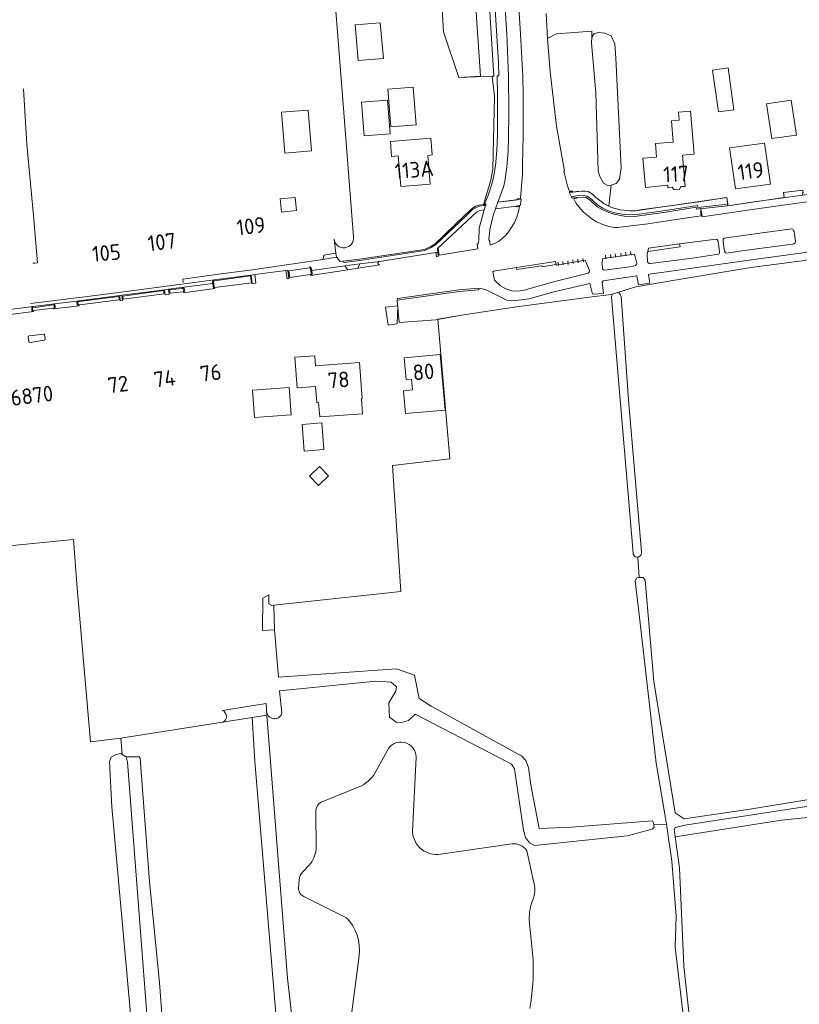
# Model space of a CAD drawing. Header units: metres. Extents: x 209813 to 223847, y 571801 to 587119.
# Tile 507 of 656: x 216824 to 217023, y 581809 to 582060. Entities that reach past the tile are written whole.
import ezdxf
from ezdxf.enums import TextEntityAlignment as Align

# ---------------------------------------------------------------- set-up
doc = ezdxf.new("R2010")
doc.units = ezdxf.units.M
for name, color, linetype, lineweight in [('B-RO-BV-GELEIDECONSTRUCTIE-G', 8, 'Continuous', 0), ('B-RO-GK-BESCHOEIING-G', 8, 'GK-BESCHOEIING', 0), ('B-RO-GR-BEPLANTING_CULTUUR_BOSPLANTSOEN-GV', 8, 'Continuous', 0), ('B-RO-GR-BEPLANTING_CULTUUR_HEESTERS-GV', 8, 'Continuous', 0), ('B-RO-GR-BEPLANTING_CULTUUR_ROOS-GV', 8, 'Continuous', 0), ('B-RO-GR-BEPLANTING_CULTUUR_VASTE PLANTENVAK-GV', 8, 'Continuous', 0), ('B-RO-GR-GRAS-GV', 8, 'Continuous', 0), ('B-RO-OG-BEBOUWING-GV', 8, 'Continuous', 0), ('B-RO-OG-BEBOUWING-T18', 8, 'Continuous', 0), ('B-RO-OG-TERREIN_ERF-GV', 8, 'Continuous', 0), ('B-RO-OG-WEG-GV', 8, 'Continuous', 0), ('B-RO-VH-VERHARDING_BETONSTRAATSTEEN-GV', 8, 'Continuous', 0), ('B-RO-VH-VERHARDING_GRASBETONSTEEN-GV', 8, 'Continuous', 0), ('B-RO-VH-VERHARDING_PUIN-GV', 8, 'Continuous', 0), ('B-RO-VH-VERHARDING_SIERBESTRATING-GV', 8, 'Continuous', 0)]:
    doc.layers.add(name, color=color, linetype=linetype, lineweight=lineweight)
doc.styles.add('NLCS-ISO-M200-T18', font='txt', dxfattribs={"height": 0.36})
doc.linetypes.add('GK-BESCHOEIING', pattern='A,30,-5,[1,NLCS.shx,S=1,R=0,X=0,Y=0],-5', length=40)

msp = doc.modelspace()

# ---------------------------------------------------------------- linework, layer by layer
at = {"layer": 'B-RO-BV-GELEIDECONSTRUCTIE-G', "flags": 128}
for points in [[(216965.001, 581997.832), (216964.884, 581998.757)], [(216965.001, 581997.832), (216964.884, 581998.757)], [(216966.288, 581998.033), (216966.142, 581998.914)], [(216966.288, 581998.033), (216966.142, 581998.914)], [(216967.59, 581998.233), (216967.46, 581999.097)], [(216967.59, 581998.233), (216967.46, 581999.097)], [(216973.373, 581999.066), (216973.25, 581999.97)], [(216973.373, 581999.066), (216973.25, 581999.97)], [(216974.667, 581999.261), (216974.542, 582000.146)], [(216974.667, 581999.261), (216974.542, 582000.146)], [(216975.918, 581999.44), (216975.755, 582000.324)], [(216975.918, 581999.44), (216975.755, 582000.324)], [(216977.246, 581999.637), (216977.124, 582000.512)], [(216977.246, 581999.637), (216977.124, 582000.512)], [(216978.498, 581999.808), (216978.388, 582000.7)], [(216978.498, 581999.808), (216978.388, 582000.7)], [(216979.791, 581999.986), (216979.664, 582000.903)], [(216979.791, 581999.986), (216979.664, 582000.903)], [(216961.234, 581997.317), (216961.113, 581998.197)], [(216961.234, 581997.317), (216961.113, 581998.197)], [(216962.46, 581997.477), (216962.343, 581998.376)], [(216962.46, 581997.477), (216962.343, 581998.376)], [(216963.726, 581997.628), (216963.597, 581998.559)], [(216963.726, 581997.628), (216963.597, 581998.559)]]:
    msp.add_lwpolyline(points, dxfattribs=at)
at = {"layer": 'B-RO-GK-BESCHOEIING-G', "flags": 128}
for points in [[(216824.701, 582042.431), (216825.526, 582028.226), (216827.21, 582010.114), (216828.228, 581998.02), (216827.51, 581997.96)], [(216827.012, 581997.918), (216827.51, 581997.96)]]:
    msp.add_lwpolyline(points, dxfattribs=at)
at = {"layer": 'B-RO-GR-BEPLANTING_CULTUUR_BOSPLANTSOEN-GV', "flags": 128}
msp.add_lwpolyline([(216941.351, 582045.711), (216935.125, 582137.034), (216927.19, 582136.59), (216931.887, 582057.038), (216935.771, 582045.386)], close=True, dxfattribs=at)
at = {"layer": 'B-RO-GR-BEPLANTING_CULTUUR_HEESTERS-GV', "flags": 128}
msp.add_lwpolyline([(216968.083, 581998.699), (216960.641, 581997.397), (216960.617, 581997.578), (216957.086, 581997.022), (216957.017, 581997.255), (216950.642, 581996.282), (216950.52, 581996.861), (216947.397, 581996.329), (216944.679, 581995.877), (216944.446, 581995.752), (216944.872, 581993.614), (216946.463, 581992.163), (216947.769, 581991.363), (216949.351, 581990.894), (216950.924, 581990.757), (216952.493, 581991.063), (216960.303, 581993.228), (216968.851, 581995.409), (216969.035, 581995.651), (216969.173, 581996.027)], close=True, dxfattribs=at)
at = {"layer": 'B-RO-GR-BEPLANTING_CULTUUR_ROOS-GV', "flags": 128}
for points in [[(216997.687, 582011.272), (216997.602, 582011.859), (216996.456, 582011.734), (216996.399, 582012.194), (216988.637, 582010.978), (216980.724, 582009.86), (216978.039, 582009.956), (216975.451, 582010.423), (216974.08, 582010.857), (216972.355, 582011.643), (216971.205, 582012.352), (216970.211, 582013.177), (216969.398, 582013.963), (216968.308, 582014.661), (216967.627, 582014.796), (216965.871, 582014.709), (216965.909, 582014.492), (216965.138, 582014.355), (216965.793, 582013.181), (216966.932, 582011.707), (216967.671, 582010.928), (216969.765, 582009.221), (216970.953, 582008.473), (216972.571, 582007.794), (216974.078, 582007.3), (216975.587, 582007.066), (216976.336, 582007.015), (216984.065, 582008.005), (216992.948, 582009.313), (216997.643, 582009.982), (216997.469, 582011.242)], [(216930.334, 582001.64), (216930.547, 582001.671), (216930.743, 581999.944), (216940.649, 582001.575), (216940.524, 582002.829), (216940.717, 582002.851), (216940.888, 582003.857), (216940.952, 582006.859), (216942.298, 582011.514), (216941.184, 582011.355), (216940.306, 582010.977)], [(216943.419, 582003.823), (216943.609, 582003.841), (216943.806, 582002.54), (216944.041, 582002.583), (216944.732, 582002.844), (216945.916, 582003.484), (216946.805, 582004.165), (216947.78, 582005.085), (216948.751, 582006.273), (216950.024, 582008.309), (216950.589, 582009.674), (216951.072, 582011.224), (216951.3, 582012.469), (216950.471, 582012.314), (216950.501, 582012.528), (216945.138, 582011.801), (216944.575, 582010.13), (216943.734, 582006.5)]]:
    msp.add_lwpolyline(points, close=True, dxfattribs=at)
at = {"layer": 'B-RO-GR-BEPLANTING_CULTUUR_VASTE PLANTENVAK-GV', "flags": 128}
for points in [[(216897.865, 581995.022), (216898.033, 581995.11), (216898.111, 581995.251), (216897.953, 581996.442), (216897.829, 581996.678), (216897.655, 581996.73), (216892.442, 581995.963), (216892.687, 581994.308)], [(216882.836, 581992.917), (216882.593, 581994.695), (216873.305, 581993.398), (216873.159, 581993.232), (216873.345, 581991.88), (216873.495, 581991.734)], [(216865.309, 581990.575), (216865.503, 581990.698), (216865.583, 581990.895), (216865.38, 581991.442), (216865.207, 581991.491), (216861.955, 581991.082), (216862.073, 581990.232)], [(216838.844, 581988.143), (216838.569, 581988.012), (216838.533, 581987.854), (216838.603, 581987.407), (216838.761, 581987.29), (216838.951, 581987.26), (216849.099, 581988.592), (216849.02, 581989.424)], [(216860.436, 581990.915), (216849.994, 581989.539), (216850.076, 581988.695), (216860.539, 581990.072)], [(216832.25, 581986.449), (216832.431, 581986.533), (216832.523, 581986.732), (216832.511, 581987.038), (216832.376, 581987.262), (216832.201, 581987.28), (216827.012, 581986.562), (216826.961, 581986.384), (216827.058, 581985.943), (216827.314, 581985.837)], [(216829.941, 581978.292), (216830.136, 581978.365), (216830.189, 581978.632), (216830.041, 581979.745), (216829.906, 581979.834), (216826.121, 581979.388), (216825.898, 581979.276), (216825.833, 581979.016), (216826.003, 581977.874), (216826.117, 581977.768), (216826.362, 581977.703)]]:
    msp.add_lwpolyline(points, close=True, dxfattribs=at)
at = {"layer": 'B-RO-GR-GRAS-GV', "flags": 128}
for points in [[(216981.488, 581922.861), (216981.857, 581917.612), (216982.864, 581917.64), (216983.375, 581916.926), (216985.577, 581891.089), (216991.001, 581857.569), (216993.301, 581856.011), (217009.609, 581858.372), (217032.467, 581862.151), (217033.448, 581863.131), (217033.991, 581864.097), (217031.99, 581903.833), (217029.114, 581960.059), (217025.086, 581998.446), (217025.418, 581998.935), (217024.018, 581998.579), (217010.336, 581996.807), (216991.484, 581993.647), (216981.004, 581991.899), (216976.342, 581990.449)], [(216980.288, 581923.882), (216974.755, 581989.259), (216974.774, 581989.472), (216974.828, 581989.679), (216974.918, 581989.873), (216975.039, 581990.048), (216974.728, 581989.953), (216969.152, 581989.25), (216950.511, 581986.743), (216936.453, 581984.685), (216930.453, 581983.585), (216933.469, 581947.984), (216918.858, 581946.275), (216921.036, 581914.027), (216888.609, 581910.568)], [(216976.342, 581990.449), (216976.527, 581990.378), (216976.699, 581990.279), (216976.923, 581990.08), (216977.091, 581989.838), (216977.169, 581989.655), (216977.217, 581989.463), (216979.14, 581963.029), (216982.42, 581924.163)], [(216849.477, 581876.571), (216841.793, 581875.676), (216838.395, 581914.918), (216837.452, 581927.34), (216805.334, 581924.182)], [(216888.751, 581904.28), (216889.733, 581892.211), (216919.927, 581894.288), (216924.525, 581892.69), (216925.687, 581886.778), (216928.745, 581884.765), (216951.911, 581872.043), (216952.886, 581870.933), (216953.591, 581869.123), (216954.204, 581864.707), (216956.342, 581853.5), (216964.465, 581853.898), (216985.236, 581855.503), (216985.512, 581854.999), (216985.59, 581854.468), (216988.802, 581854.612), (216988.432, 581857.204), (216986.217, 581870.24), (216981.866, 581908.216), (216980.816, 581916.802), (216981.285, 581917.596), (216981.857, 581917.612)], [(216985.59, 581854.468), (216985.679, 581853.861), (216985.127, 581853.387), (216978.792, 581851.623), (216955.089, 581849.199), (216953.843, 581849.834), (216952.832, 581851.276), (216952.311, 581853.147), (216949.995, 581868.779), (216949.29, 581869.975), (216948.155, 581870.589), (216924.668, 581882.699), (216922.913, 581881.157), (216921.197, 581880.636), (216919.778, 581880.681), (216918.141, 581882.001), (216917.917, 581885.635), (216919.695, 581888.641), (216919.927, 581889.694), (216918.54, 581890.932), (216914.623, 581891.144), (216890.048, 581888.665), (216890.649, 581883.036), (216890.515, 581882.669), (216890.421, 581882.498), (216890.186, 581882.186), (216890.046, 581882.049), (216889.729, 581881.821), (216889.374, 581881.659), (216889.186, 581881.605), (216888.798, 581881.554), (216888.603, 581881.557), (216888.217, 581881.622), (216888.031, 581881.682), (216887.682, 581881.857), (216887.373, 581882.097), (216887.239, 581882.239), (216887.118, 581882.393), (216886.927, 581882.733), (216886.857, 581882.916), (216886.731, 581883.377)], [(216886.78, 581882.442), (216886.622, 581885.472), (216875.441, 581883.694), (216875.587, 581883.63), (216875.857, 581883.461), (216875.978, 581883.357), (216876.187, 581883.117), (216876.344, 581882.84), (216876.402, 581882.691), (216876.472, 581882.38), (216876.479, 581882.061), (216876.424, 581881.748), (216876.373, 581881.596), (216876.229, 581881.312), (216876.136, 581881.183), (216876.031, 581881.062), (216875.789, 581880.856), (216875.51, 581880.701), (216875.361, 581880.645)], [(216882.999, 581881.847), (216849.477, 581876.571), (216849.855, 581872.425), (216850.833, 581871.817)], [(216914.723, 581868.221), (216917.505, 581873.395)], [(216853.134, 581792.707), (216852.835, 581796.844), (216847.232, 581859.079), (216846.589, 581870.656), (216847.053, 581871.758), (216848.279, 581872.447), (216849.487, 581872.654), (216849.855, 581872.425)], [(216854.22, 581871.81), (216850.833, 581871.817), (216851.237, 581870.46), (216858.013, 581781.662), (216859.89, 581756.289), (216863.072, 581714.079), (216863.301, 581711.52), (216863.971, 581710.613), (216864.575, 581710.394), (216895.701, 581716.924), (216908.368, 581719.236), (216923.949, 581722.507), (216925.757, 581723), (216926.59, 581724.037), (216924.994, 581757.171), (216927.614, 581757.392), (216929.194, 581738.641), (216930.213, 581737.112), (216932.856, 581736.138), (216959.247, 581733.9), (216972.114, 581734.397), (216990.108, 581736.343), (216999.115, 581736.903)], [(216854.22, 581871.81), (216854.485, 581871.497), (216854.697, 581868.046), (216856.834, 581840.001), (216859.369, 581814.126), (216864.176, 581750.728), (216866.738, 581712.54), (216905.204, 581719.994), (216900.101, 581749.619), (216896.212, 581749.143), (216895.577, 581753.033), (216897.085, 581753.35), (216896.618, 581762.821)], [(216924.893, 581871.736), (216924.001, 581852.775)], [(216900.645, 581860.245), (216910.964, 581864.463)], [(216899.419, 581848.198), (216899.285, 581857.924)], [(216998.964, 581739.048), (216998.722, 581739.036), (216998.285, 581739.363), (216998.289, 581740.255), (216993.46, 581802.29), (216991.031, 581823.22), (216991.247, 581831.151), (216990.142, 581845.227), (216988.802, 581854.612)], [(216991.037, 581851.438), (216992.105, 581843.504), (216993.253, 581818.403), (216995.351, 581798.866), (216996.36, 581784.787), (216997.926, 581769.138), (216999.789, 581739.437), (216999.421, 581739.071), (216998.964, 581739.048), (216999.115, 581736.903), (217003.304, 581736.989), (217003.697, 581736.332), (217003.826, 581735.048), (217009.208, 581735.576), (217009.135, 581736.772), (217009.348, 581737.713), (217019.367, 581738.765), (217085.689, 581744.855), (217086.484, 581744.074), (217086.594, 581743.173)], [(216931.151, 581846.996), (216949.325, 581849.611)], [(216953.123, 581847.862), (216955.075, 581839.328)], [(216895.973, 581842.463), (216897.569, 581844.133)], [(216894.88, 581838.417), (216895.069, 581840.377)], [(216907.086, 581830.756), (216896.267, 581836.198)], [(216953.779, 581830.247), (216954.741, 581819.964)], [(216907.918, 581802.122), (216910.327, 581821.03)]]:
    msp.add_lwpolyline(points, dxfattribs=at)
for points in [[(216888.751, 581904.28), (216888.609, 581910.568), (216888.068, 581910.51), (216887.338, 581910.937), (216887.281, 581913.212), (216885.764, 581912.341), (216885.653, 581904.119)], [(216901.028, 581763.157), (216895.564, 581784.334), (216892.072, 581815.344), (216886.78, 581882.442), (216882.999, 581881.847), (216883.75, 581870.727), (216888.97, 581807.206), (216890.475, 581791.772), (216894.014, 581774.393), (216896.618, 581762.821)], [(217090.473, 581863.143), (217090.384, 581865.173), (217082.524, 581864.634), (217068.709, 581863.463), (217042.246, 581861.053), (217035.086, 581860.734), (216993.514, 581854.41), (216991.039, 581853.788), (216990.796, 581853.232), (216991.037, 581851.438), (217018.19, 581855.684)]]:
    msp.add_lwpolyline(points, close=True, dxfattribs=at)
at = {"layer": 'B-RO-GR-GRAS-GV'}
for points in [[(216917.505, 581873.395, -0.8011313), (216924.893, 581871.736)], [(216910.964, 581864.463, 0.1432752), (216914.723, 581868.221)], [(216899.285, 581857.924, -0.2506396), (216900.645, 581860.245)], [(216924.001, 581852.775, 0.458753), (216931.151, 581846.996)], [(216897.569, 581844.133, 0.1335498), (216899.419, 581848.198)], [(216949.325, 581849.611, -0.2829741), (216953.123, 581847.862)], [(216895.069, 581840.377, -0.1789271), (216895.973, 581842.463)], [(216896.267, 581836.198, -0.3480783), (216894.88, 581838.417)], [(216955.075, 581839.328, -0.1462073), (216954.778, 581835.547)], [(216954.778, 581835.547, 0.1094334), (216953.779, 581830.247)], [(216910.327, 581821.03, 0.2329807), (216907.086, 581830.756)], [(216954.741, 581819.964, -0.0573272), (216953.927, 581807.582)]]:
    msp.add_lwpolyline(points, format="xyb", dxfattribs=at)
msp.add_arc((216981.366, 581923.933), 1.079, 182.72092, 12.42257, dxfattribs=at)
at = {"layer": 'B-RO-OG-BEBOUWING-GV', "flags": 128}
for points in [[(217000.597, 582047.253), (217002.06, 582036.56), (217006.045, 582037.105), (217004.582, 582047.798)], [(216990.55, 582028.866), (216985.992, 582028.475), (216986.288, 582025.03), (216982.789, 582024.729), (216983.427, 582017.298), (216989.139, 582017.887), (216989.198, 582017.167), (216990.247, 582017.302), (216990.781, 582016.698), (216992.142, 582016.766), (216992.479, 582017.483), (216993.558, 582017.537), (216992.873, 582025.515), (216995.877, 582025.773), (216994.933, 582036.756), (216991.889, 582036.494), (216992.065, 582034.445), (216990.086, 582034.275)], [(217004.938, 582027.361), (217006.41, 582016.899), (217015.346, 582018.139), (217013.86, 582028.617)]]:
    msp.add_lwpolyline(points, close=True, dxfattribs=at)
at = {"layer": 'B-RO-OG-TERREIN_ERF-GV', "flags": 128}
for points in [[(216903.944, 582004.033), (216904.425, 582000.471), (216904.57, 581999.449), (216905.516, 581998.339), (216910.466, 581998.931), (216927.076, 582001.456), (216928.627, 582002.165), (216929.645, 582002.822), (216937.346, 582010.181), (216939.222, 582011.927), (216940.066, 582012.46), (216941.03, 582012.785), (216942.098, 582012.926), (216944.01, 582019.126), (216944.514, 582022.041), (216944.912, 582040.49), (216944.324, 582045.719), (216935.771, 582045.386), (216931.887, 582057.038), (216931.038, 582071.414)], [(216904.369, 582062.33), (216906.12, 582040.755), (216908.897, 582004.649)], [(216958.067, 582061.716), (216958.457, 582055.318), (216960.752, 582056.495), (216969.732, 582057.227), (216969.77, 582055.619), (216970.315, 582056.552), (216971.565, 582056.819), (216973.041, 582056.683), (216974.701, 582055.956), (216975.653, 582053.937), (216975.927, 582050.331), (216977.26, 582022.313), (216976.838, 582019.359), (216975.949, 582018.304), (216974.731, 582017.814), (216974.065, 582012.508), (216974.747, 582012.143), (216976.99, 582011.563), (216979.485, 582011.29), (216980.801, 582011.332), (216987.886, 582012.357), (216997.114, 582013.624), (217004.221, 582014.661), (217004.509, 582012.594), (217018.888, 582014.689), (217018.722, 582015.954), (217023.639, 582016.577)]]:
    msp.add_lwpolyline(points, dxfattribs=at)
for points in [[(216916.536, 582050.225), (216910.117, 582049.659), (216909.312, 582058.789), (216915.731, 582059.355)], [(216924.9, 582033.289), (216918.427, 582032.782), (216917.678, 582042.346), (216924.151, 582042.853)], [(216910.98, 582039.02), (216917.6, 582039.53), (216918.25, 582030.95), (216911.63, 582030.44)], [(217014.386, 582038.596), (217020.65, 582039.529), (217021.97, 582030.663), (217015.706, 582029.73)], [(216898.161, 582026.614), (216891.419, 582026.056), (216890.556, 582036.486), (216897.298, 582037.044)], [(216995.877, 582025.773), (216992.873, 582025.515), (216993.558, 582017.537), (216992.479, 582017.483), (216992.142, 582016.766), (216990.781, 582016.698), (216990.247, 582017.302), (216989.198, 582017.167), (216989.139, 582017.887), (216983.427, 582017.298), (216982.789, 582024.729), (216986.288, 582025.03), (216985.992, 582028.475), (216990.55, 582028.866), (216990.086, 582034.275), (216992.065, 582034.445), (216991.889, 582036.494), (216994.933, 582036.756)], [(216928.99, 582025.56), (216927.89, 582025.47), (216928.47, 582018.14), (216921.02, 582017.48), (216920.34, 582025.33), (216918.65, 582025.18), (216918.32, 582029.04), (216928.64, 582029.86)], [(217015.346, 582018.139), (217006.41, 582016.899), (217004.938, 582027.361), (217013.86, 582028.617)], [(216894.381, 582011.387), (216890.538, 582010.993), (216890.194, 582014.344), (216894.037, 582014.738)], [(216910.943, 581963.334), (216911.235, 581959.484), (216900.293, 581958.652), (216900.016, 581962.301), (216899.526, 581962.263), (216899.208, 581966.453), (216894.548, 581966.099), (216893.955, 581973.902), (216898.998, 581974.285), (216899.195, 581971.702), (216910.424, 581972.555), (216911.123, 581963.348)], [(216932.294, 581960.418), (216922.22, 581959.513), (216921.695, 581965.363), (216923.956, 581965.566), (216923.708, 581968.32), (216922.323, 581968.196), (216921.825, 581973.75), (216931.024, 581974.576)], [(216883.663, 581958.512), (216883.132, 581965.492), (216892.47, 581966.203), (216893.001, 581959.223)], [(216901.36, 581950.306), (216896.294, 581949.932), (216895.79, 581956.748), (216900.857, 581957.122)], [(216899.988, 581941.13), (216897.688, 581943.535), (216900.239, 581945.975), (216902.539, 581943.57)]]:
    msp.add_lwpolyline(points, close=True, dxfattribs=at)
at = {"layer": 'B-RO-OG-TERREIN_ERF-GV'}
msp.add_lwpolyline([(216908.897, 582004.649, -0.9961482), (216903.944, 582004.033)], format="xyb", dxfattribs=at)
at = {"layer": 'B-RO-OG-WEG-GV', "flags": 128}
for points in [[(216946.625, 582078.928), (216948.033, 582056.434), (216948.485, 582045.7), (216948.587, 582036.533), (216948.513, 582029.868), (216948.366, 582026.57), (216948.031, 582022.416), (216947.521, 582018.902), (216947.186, 582017.363), (216945.763, 582013.525), (216948.848, 582013.857), (216950.741, 582014.141), (216950.709, 582014.364), (216951.508, 582014.478), (216952.064, 582020.699), (216952.018, 582023.051), (216952.193, 582030.511), (216952.249, 582041.025), (216952.162, 582045.677), (216951.574, 582056.391), (216943.349, 582189.266)], [(216939.946, 582122.602), (216944.751, 582045.72), (216944.324, 582045.719), (216944.912, 582040.49), (216944.514, 582022.041), (216944.01, 582019.126), (216942.098, 582012.926), (216942.775, 582013.05), (216942.414, 582013.223), (216943.17, 582015.012), (216944.177, 582017.87), (216944.688, 582019.802), (216945.151, 582022.757), (216945.471, 582026.746), (216945.647, 582030.638), (216945.703, 582041.138), (216945.616, 582045.792), (216946.016, 582045.799), (216945.911, 582049.203), (216941.721, 582115.56)], [(217027.937, 582001.168), (217009.913, 581998.717), (216984.491, 581995.159), (216984.263, 581995.076), (216984.244, 581994.871), (216984.547, 581992.82), (216981.666, 581992.361), (216981.226, 581994.663), (216972.649, 581993.389), (216972.393, 581993.099), (216972.745, 581990.224), (216969.889, 581990.029), (216969.272, 581992.756), (216960.079, 581990.604), (216953.756, 581988.787), (216950.343, 581988.359), (216949.246, 581988.321), (216948.081, 581988.494), (216942.966, 581991.06), (216941.511, 581991.475), (216940.896, 581991.545), (216940.931, 581991.147), (216935.866, 581990.704), (216920.1, 581988.488), (216920.538, 581982.791), (216929.912, 581983.486), (216936.453, 581984.685), (216950.511, 581986.743), (216969.152, 581989.25), (216974.728, 581989.953), (216981.004, 581991.899), (216991.484, 581993.647), (217010.336, 581996.807), (217024.018, 581998.579)]]:
    msp.add_lwpolyline(points, dxfattribs=at)
for points in [[(216962.645, 582021.399), (216963.505, 582017.673), (216963.77, 582016.913), (216964.067, 582016.287), (216964.9, 582016.317), (216964.886, 582016.095), (216967.166, 582016.328), (216968.18, 582016.353), (216968.861, 582016.218), (216969.951, 582015.52), (216970.764, 582014.734), (216971.758, 582013.909), (216972.847, 582013.159), (216974.065, 582012.508), (216974.731, 582017.814), (216973.883, 582017.753), (216972.751, 582018.354), (216971.871, 582019.929), (216971.366, 582021.453), (216970.762, 582041.433), (216969.687, 582054.169), (216969.77, 582055.619), (216969.732, 582057.227), (216960.752, 582056.495), (216958.457, 582055.318), (216959.159, 582046.766), (216960.747, 582032.951), (216962.748, 582021.418)], [(217004.034, 582000.481), (217009.344, 582001.216), (217020.986, 582002.766), (217021.333, 582002.882), (217021.653, 582003.14), (217021.757, 582003.44), (217021.385, 582005.985), (217021.254, 582006.307), (217021.1, 582006.61), (217020.848, 582006.734), (217013.282, 582005.706), (217003.584, 582004.357), (217003.438, 582004.196), (217003.281, 582004.055), (217003.259, 582003.35), (217003.595, 582000.972), (217003.853, 582000.561)], [(216992.11, 582002.885), (216992.287, 582002.079), (216984.023, 582000.874), (216983.897, 582000.284), (216983.951, 581998.234), (216984.107, 581997.98), (216984.384, 581997.81), (216984.776, 581997.823), (216995.424, 581999.235), (217002.073, 582000.212), (217002.224, 582000.352), (217002.387, 582000.86), (217002.1, 582002.92), (217001.923, 582003.69), (217001.758, 582003.934), (217001.532, 582004.05)], [(216973.014, 581996.102), (216980.026, 581997.088), (216980.91, 581997.294), (216981.154, 581997.596), (216981.255, 581997.839), (216980.676, 582000.235), (216972.59, 581999.089), (216972.488, 581998.824), (216972.383, 581997.891), (216972.484, 581996.51), (216972.624, 581996.203)]]:
    msp.add_lwpolyline(points, close=True, dxfattribs=at)
at = {"layer": 'B-RO-VH-VERHARDING_BETONSTRAATSTEEN-GV', "flags": 128}
for points in [[(216997.602, 582011.859), (216997.891, 582009.797), (217011.305, 582011.752), (217019.213, 582012.81), (217032.008, 582014.577), (217042.122, 582015.91), (217050.406, 582017.095), (217050.364, 582017.533), (217053.646, 582017.983), (217053.701, 582017.533), (217061.829, 582018.615), (217061.678, 582019.977), (217052.572, 582018.71), (217047.009, 582017.964), (217037.15, 582016.79), (217037.13, 582016.944), (217023.628, 582015.26), (217011.201, 582013.632), (217004.509, 582012.594)], [(217004.454, 582012.99), (217004.221, 582014.661), (216990.875, 582012.742), (216982.132, 582011.511), (216980.801, 582011.332), (216979.485, 582011.29), (216976.99, 582011.563), (216974.747, 582012.143), (216972.847, 582013.159), (216971.758, 582013.909), (216970.764, 582014.734), (216969.951, 582015.52), (216968.861, 582016.218), (216968.18, 582016.353), (216965.889, 582016.218), (216964.886, 582016.095), (216963.93, 582016.05), (216964.586, 582014.887)], [(217023.628, 582015.26), (217023.551, 582015.895), (217023.706, 582015.926), (217023.639, 582016.577), (217018.722, 582015.954), (217018.888, 582014.689)], [(216937.553, 582009.964), (216939.401, 582011.685), (216940.196, 582012.187), (216941.099, 582012.492), (216942.038, 582012.624), (216942.649, 582012.644), (216942.75, 582012.948), (216942.098, 582012.926), (216941.03, 582012.785), (216940.066, 582012.46), (216939.222, 582011.927), (216937.346, 582010.181), (216929.645, 582002.822), (216928.627, 582002.165), (216927.076, 582001.456), (216910.466, 581998.931), (216906.383, 581998.436)], [(216930.441, 582000.71), (216930.334, 582001.64), (216940.306, 582010.977), (216941.184, 582011.355), (216942.298, 582011.59), (216942.649, 582012.644)], [(216937.553, 582009.964), (216929.829, 582002.584), (216928.771, 582001.901), (216927.163, 582001.166), (216910.511, 581998.635), (216906.43, 581998.093), (216906.383, 581998.436), (216905.516, 581998.339), (216904.57, 581999.449)], [(216901.051, 581998.858), (216883.165, 581996.259), (216874.486, 581995.161), (216865.346, 581993.878), (216865.46, 581992.994)], [(216915.529, 581998.388), (216929.919, 582000.629)], [(216883.756, 581995.026), (216891.657, 581996.084)], [(216897.621, 581996.991), (216897.92, 581996.936), (216898.131, 581996.679), (216898.183, 581996.512), (216898.242, 581996.049)], [(216906.707, 581997.223), (216910.545, 581997.756)], [(216861.699, 581991.279), (216872.979, 581992.723), (216872.929, 581993.114), (216872.992, 581993.412), (216873.167, 581993.589), (216873.307, 581993.653), (216864.409, 581992.448), (216852.864, 581990.927), (216840.992, 581989.437), (216826.457, 581987.616)], [(216873.307, 581993.653), (216882.777, 581994.894)], [(216849.728, 581989.771), (216860.636, 581991.125)], [(216865.147, 581991.721), (216865.336, 581991.708), (216865.517, 581991.619), (216865.651, 581991.466), (216865.737, 581991.303), (216865.817, 581990.943), (216865.78, 581990.754), (216865.715, 581990.581), (216865.568, 581990.454), (216865.423, 581990.389), (216873.524, 581991.478), (216873.274, 581991.595), (216873.101, 581991.854), (216872.979, 581992.723)], [(216827.135, 581986.899), (216838.768, 581988.35), (216849.23, 581989.649)], [(216832.283, 581987.501), (216832.554, 581987.386), (216832.662, 581987.276), (216832.724, 581987.127), (216832.759, 581986.67), (216832.655, 581986.431), (216832.432, 581986.27), (216832.28, 581986.244), (216838.917, 581987.043), (216838.558, 581987.158), (216838.426, 581987.268), (216838.359, 581987.406), (216838.31, 581987.867), (216838.363, 581988.1), (216838.451, 581988.234), (216838.768, 581988.35)]]:
    msp.add_lwpolyline(points, dxfattribs=at)
for points in [[(216965.871, 582014.709), (216967.627, 582014.796), (216968.308, 582014.661), (216969.398, 582013.963), (216970.211, 582013.177), (216971.205, 582012.352), (216972.355, 582011.643), (216974.08, 582010.857), (216975.451, 582010.423), (216978.039, 582009.956), (216980.724, 582009.86), (216988.637, 582010.978), (216996.399, 582012.194), (216996.456, 582011.734), (217004.509, 582012.594), (217004.454, 582012.99), (216996.804, 582012.174), (216996.745, 582012.653), (216988.578, 582011.374), (216980.698, 582010.26), (216978.082, 582010.354), (216975.555, 582010.81), (216974.224, 582011.231), (216972.544, 582011.997), (216971.439, 582012.678), (216970.478, 582013.475), (216969.649, 582014.276), (216968.456, 582015.039), (216967.661, 582015.197), (216965.838, 582015.108), (216964.586, 582014.887), (216964.795, 582014.518)], [(216904.425, 582000.471), (216901.359, 581999.994), (216901.244, 581999.355), (216901.051, 581998.858), (216904.57, 581999.449)], [(216930.564, 581999.646), (216930.441, 582000.71), (216929.919, 582000.629), (216930.066, 581999.573)], [(216892.441, 581994.032), (216892.136, 581996.177), (216891.657, 581996.084), (216891.935, 581993.96)], [(216907.481, 581996.242), (216906.707, 581997.223), (216898.242, 581996.049), (216898.327, 581995.134), (216898.159, 581994.92), (216897.925, 581994.811)], [(216915.66, 581997.467), (216915.351, 581997.523), (216915.111, 581997.85), (216915.166, 581998.11), (216915.339, 581998.337), (216915.529, 581998.388), (216910.545, 581997.756), (216910.021, 581996.623)], [(216882.777, 581994.894), (216883.06, 581992.699), (216883.987, 581992.831), (216883.756, 581995.026)], [(216860.636, 581991.125), (216860.822, 581989.804), (216861.886, 581989.939), (216861.699, 581991.279)], [(216920.113, 581988.889), (216920.1, 581988.488), (216935.866, 581990.704), (216940.931, 581991.147), (216940.896, 581991.545), (216935.821, 581991.102)], [(216849.23, 581989.649), (216849.357, 581988.347), (216849.896, 581988.414), (216849.728, 581989.771)], [(216827.327, 581985.592), (216827.116, 581985.611), (216826.867, 581985.769), (216826.764, 581985.974), (216826.765, 581986.571), (216826.852, 581986.714), (216827.135, 581986.899), (216820.471, 581986.016), (216820.722, 581985.998), (216820.952, 581985.834), (216821.041, 581985.487), (216820.996, 581985.041), (216820.898, 581984.906), (216820.754, 581984.791), (216820.604, 581984.742)], [(216917.107, 581986.72), (216917.784, 581982.118), (216920.043, 581982.433), (216920.188, 581987.06)]]:
    msp.add_lwpolyline(points, close=True, dxfattribs=at)
at = {"layer": 'B-RO-VH-VERHARDING_GRASBETONSTEEN-GV', "flags": 128}
for points in [[(216984.208, 582001.737), (216984.023, 582000.874), (216992.287, 582002.079), (216992.11, 582002.885)], [(216950.52, 581996.861), (216950.642, 581996.282), (216957.017, 581997.255), (216957.086, 581997.022), (216960.617, 581997.578), (216960.49, 581998.386)]]:
    msp.add_lwpolyline(points, close=True, dxfattribs=at)
at = {"layer": 'B-RO-VH-VERHARDING_PUIN-GV', "flags": 128}
msp.add_lwpolyline([(216910.545, 581997.756), (216906.707, 581997.223), (216907.481, 581996.242), (216910.021, 581996.623)], close=True, dxfattribs=at)
at = {"layer": 'B-RO-VH-VERHARDING_SIERBESTRATING-GV', "flags": 128}
msp.add_lwpolyline([(216950.501, 582012.528), (216951.541, 582012.727), (216951.716, 582014.281), (216945.763, 582013.525), (216945.138, 582011.801)], close=True, dxfattribs=at)

# ---------------------------------------------------------------- texts
at = {"layer": 'B-RO-OG-BEBOUWING-T18', "style": 'NLCS-ISO-M200-T18'}
for s, rotation, p in [('113A', 5.1, (216924.392, 582021.794)), ('119', 7.9, (217010.328, 582021.481)), ('117', 2.9, (216991.262, 582020.727)), ('109', 7.1, (216882.742, 582007.4)), ('107', 6.8, (216859.975, 582003.345)), ('105', 5.3, (216845.827, 582000.554)), ('74', 6.9, (216860.693, 581968.462)), ('76', 7.1, (216872.449, 581969.922)), ('80', 5.1, (216926.782, 581970.179)), ('72', 7.1, (216848.792, 581966.992)), ('78', 4.3, (216905.112, 581968.14)), ('68', 7, (216824.212, 581963.781)), ('70', 7, (216829.578, 581964.441))]:
    msp.add_text(s, height=4, rotation=rotation, dxfattribs=at).set_placement(p, align=Align.MIDDLE)

doc.saveas('drawing.dxf')
